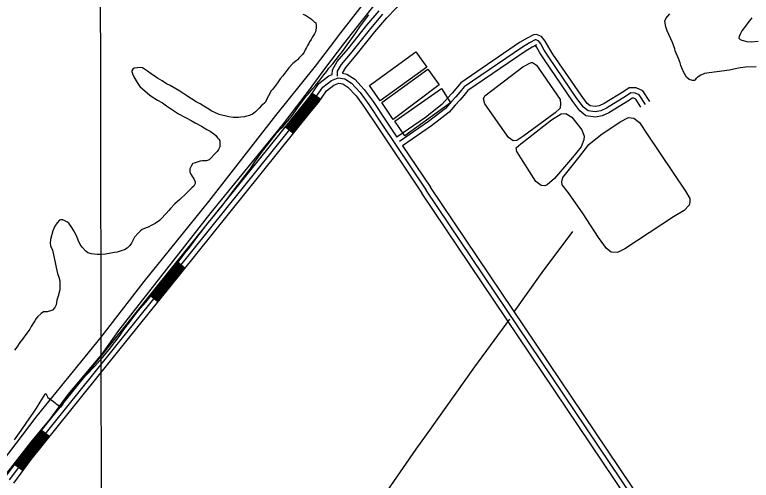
# Model space of a CAD drawing. Extents: x 3324104 to 3361979, y 612876 to 638273.
# Drawn here: x 3343759 to 3345889, y 619878 to 621223 of the extents above; entities that cross this region are included whole.
import ezdxf

# ---------------------------------------------------------------- set-up
doc = ezdxf.new("R2010")
doc.units = 0
for name, color, linetype in [('V-GRID-MAJR', 7, 'Continuous'), ('V-ROAD-CNTR', 7, 'Continuous'), ('V-SITE-VEGE', 7, 'Continuous'), ('V-TOPO-SHOR', 7, 'Continuous')]:
    doc.layers.add(name, color=color, linetype=linetype)

msp = doc.modelspace()

# ---------------------------------------------------------------- linework, layer by layer
at = {"layer": 'V-GRID-MAJR'}
msp.add_spline([(3344012.7, 618284.5), (3344002.2, 624342.3), (3343991.6, 630403.6), (3343981, 636464.9), (3343981, 636468.3)], degree=3, dxfattribs=at)
at = {"layer": 'V-ROAD-CNTR'}
for p, q in [((3344619.3, 620996.4), (3344643.9, 620979.3)), ((3344542.2, 620899.4), (3344565.5, 620880.6)), ((3344228.6, 620510), (3344252, 620491.1)), ((3344150.3, 620412.6), (3344173.6, 620393.8)), ((3343836.9, 620023), (3343860.2, 620004.2)), ((3343759.3, 619924.2), (3343783.4, 619906.3))]:
    msp.add_line(p, q, dxfattribs=at)
for points in [[(3344706.5, 621054), (3344716.2, 621071), (3344746.1, 621105.9), (3344800.8, 621173.7), (3344834.7, 621214.5), (3344861.5, 621241.5), (3344894.9, 621278.2), (3344952.8, 621355.7), (3345002.9, 621425.4), (3345083.1, 621521.2), (3345165.5, 621633.8), (3345162, 621634.8), (3345169.8, 621622.9), (3345189, 621597.5), (3345206.2, 621585.4), (3345223.1, 621593.7), (3345238.4, 621602.2), (3345248.1, 621604.2), (3345256.2, 621603.1), (3345267.5, 621598.3), (3345296.6, 621572.9), (3345332.4, 621548.3), (3345372.1, 621519.6), (3345391.2, 621508.6)], [(3344677.5, 621050.4), (3344677.9, 621064.4), (3344691.5, 621088.3), (3344723, 621125), (3344777.6, 621192.7), (3344812.5, 621234.7)], [(3344692.4, 621046), (3344692.8, 621060.3), (3344703.8, 621079.6), (3344734.5, 621115.5), (3344789.2, 621183.2), (3344823.6, 621224.6)], [(3345595.2, 620972.3), (3345574.9, 621003.5), (3345556.4, 621011.5), (3345535.9, 621012.4), (3345520.1, 621001.5), (3345463.3, 620966.5), (3345449, 620960.3), (3345437.5, 620957.9), (3345423, 620960), (3345414.8, 620966.3), (3345396.9, 620990.3), (3345315.5, 621109.1), (3345303.1, 621128.5), (3345292.8, 621146.9), (3345282.7, 621160.1), (3345267.8, 621165.8), (3345259.2, 621164.8), (3345240.8, 621155.4), (3345219, 621142.6), (3345048.9, 621026.2), (3345035, 621008.8), (3345023.8, 620996.1), (3345010.7, 620982), (3344994.3, 620963.5), (3344946.6, 620926.4), (3344863.9, 620869.6)], [(3345582.6, 620964.1), (3345564.8, 620991.5), (3345552.9, 620996.6), (3345540.3, 620997.2), (3345528.3, 620989), (3345470.2, 620953.1), (3345453.5, 620945.9), (3345437.9, 620942.7), (3345417, 620945.7), (3345404.1, 620955.7), (3345384.7, 620981.5), (3345303.1, 621100.8), (3345290.2, 621120.7), (3345280.2, 621138.6), (3345273.3, 621147.6), (3345265.9, 621150.5), (3345263.6, 621150.3), (3345248, 621142.3), (3345227.1, 621129.9), (3345059.2, 621015.1), (3345046.5, 620999.2), (3345034.9, 620986), (3345021.8, 620972), (3345004.6, 620952.5), (3344955.5, 620914.3), (3344871.8, 620856.9)], [(3345570, 620955.9), (3345554.7, 620979.5), (3345549.5, 620981.8), (3345544.6, 620982), (3345536.5, 620976.4), (3345477.2, 620939.8), (3345458, 620931.5), (3345438.3, 620927.5), (3345410.9, 620931.4), (3345393.3, 620945.1), (3345372.5, 620972.8), (3345290.6, 621092.5), (3345277.3, 621113), (3345267.7, 621130.4), (3345264, 621135.2), (3345263.9, 621135.2), (3345268, 621135.7), (3345255.2, 621129.1), (3345235.2, 621117.2), (3345069.5, 621004), (3345058, 620989.5), (3345046, 620975.9), (3345032.9, 620961.9), (3345014.9, 620941.5), (3344964.3, 620902.1), (3344880.6, 620844.7)], [(3343732.3, 619888), (3343783.4, 619956.5), (3343973.4, 620192.6), (3344216.4, 620494.8), (3344590.4, 620959.3), (3344613.2, 620987.6), (3344638.7, 621024.4), (3344667.3, 621046.3), (3344677.5, 621050.4)], [(3343744.3, 619879), (3343795.2, 619947.3), (3343985, 620183.2), (3344228.1, 620485.4), (3344602, 620949.9), (3344625.2, 620978.6), (3344649.7, 621013.9), (3344674.8, 621033.2), (3344694.3, 621041), (3344713.8, 621037.5), (3344732.5, 621025.7), (3344757.7, 620998.1), (3344783, 620964.1), (3344818.6, 620910), (3344948.8, 620716.1)], [(3344706.5, 621054), (3344719.3, 621051.7), (3344742.2, 621037.3), (3344769.2, 621007.6), (3344795.3, 620972.7), (3344831.1, 620918.3), (3344863.9, 620869.6)], [(3343756.2, 619869.9), (3343807.1, 619938.1), (3343996.7, 620173.8), (3344239.8, 620476), (3344613.7, 620940.4), (3344637.2, 620969.6), (3344660.7, 621003.4), (3344682.3, 621020), (3344695.9, 621025.4), (3344708.2, 621023.2), (3344722.8, 621014.1), (3344746.1, 620988.5), (3344770.8, 620955.5), (3344806.1, 620901.7), (3344936.4, 620707.7)], [(3344544.5, 620897.5), (3344592.7, 620957.4), (3344615.6, 620985.8), (3344621.8, 620994.7)], [(3344546.9, 620895.6), (3344595, 620955.5), (3344618, 620984), (3344624.2, 620993)], [(3344549.2, 620893.8), (3344597.4, 620953.6), (3344620.4, 620982.2), (3344626.7, 620991.3)], [(3344551.5, 620891.9), (3344599.7, 620951.7), (3344622.8, 620980.4), (3344629.1, 620989.6)], [(3344553.9, 620890), (3344602, 620949.9), (3344625.2, 620978.6), (3344631.6, 620987.8)], [(3344556.2, 620888.1), (3344604.4, 620948), (3344627.6, 620976.8), (3344634.1, 620986.1)], [(3344558.5, 620886.2), (3344606.7, 620946.1), (3344630, 620975), (3344636.5, 620984.4)], [(3344560.9, 620884.4), (3344609.1, 620944.2), (3344632.4, 620973.2), (3344639, 620982.7)], [(3344563.2, 620882.5), (3344611.4, 620942.3), (3344634.8, 620971.4), (3344641.5, 620981)], [(3344880.6, 620844.7), (3344961.3, 620724.5)], [(3345810.1, 619437.7), (3344948.8, 620716.1)], [(3345814.1, 619458.6), (3344961.3, 620724.5)], [(3345737.5, 619518.6), (3344936.4, 620707.7)], [(3344152.6, 620410.7), (3344218.7, 620492.9), (3344230.9, 620508.1)], [(3344154.9, 620408.8), (3344221.1, 620491), (3344233.3, 620506.2)], [(3344157.3, 620406.9), (3344223.4, 620489.1), (3344235.6, 620504.3)], [(3344159.6, 620405), (3344225.7, 620487.3), (3344238, 620502.4)], [(3344161.9, 620403.2), (3344228.1, 620485.4), (3344240.3, 620500.6)], [(3344164.3, 620401.3), (3344230.4, 620483.5), (3344242.6, 620498.7)], [(3344166.6, 620399.4), (3344232.7, 620481.6), (3344245, 620496.8)], [(3344169, 620397.5), (3344235.1, 620479.7), (3344247.3, 620494.9)], [(3344171.3, 620395.6), (3344237.4, 620477.9), (3344249.6, 620493)], [(3343761.7, 619922.4), (3343785.7, 619954.7), (3343839.2, 620021.1)], [(3343764.1, 619920.7), (3343788.1, 619952.8), (3343841.5, 620019.2)], [(3343766.5, 619918.9), (3343790.5, 619951), (3343843.9, 620017.3)], [(3343768.9, 619917.1), (3343792.9, 619949.1), (3343846.2, 620015.4)], [(3343771.3, 619915.3), (3343795.2, 619947.3), (3343848.5, 620013.6)], [(3343773.8, 619913.5), (3343797.6, 619945.5), (3343850.9, 620011.7)], [(3343776.2, 619911.7), (3343800, 619943.6), (3343853.2, 620009.8)], [(3343778.6, 619909.9), (3343802.3, 619941.8), (3343855.6, 620007.9)], [(3343781, 619908.1), (3343804.7, 619940), (3343857.9, 620006)]]:
    msp.add_lwpolyline(points, dxfattribs=at)
at = {"layer": 'V-SITE-VEGE'}
for p, q in [((3344592.4, 621225.1), (3344600, 621221.4)), ((3344600, 621221.4), (3344613.9, 621212.2)), ((3344613.9, 621212.2), (3344617.7, 621210.1)), ((3344617.7, 621210.1), (3344625.8, 621202)), ((3344757.5, 621188.1), (3344773.6, 621210.2)), ((3344773.6, 621210.2), (3344782.7, 621223.1)), ((3344625.8, 621202), (3344629.5, 621199.3)), ((3344631.2, 621184.3), (3344629, 621174.1)), ((3344629.5, 621199.3), (3344631.2, 621190.7)), ((3344631.2, 621190.7), (3344631.2, 621184.3)), ((3344745.1, 621170.4), (3344757.5, 621188.1)), ((3344625.8, 621168.2), (3344619.9, 621159)), ((3344629, 621174.1), (3344625.8, 621168.2)), ((3344733.3, 621153.2), (3344745.1, 621170.4)), ((3344609.1, 621140.2), (3344605.4, 621133.8)), ((3344611.8, 621144.5), (3344609.1, 621140.2)), ((3344616.1, 621152), (3344611.8, 621144.5)), ((3344619.9, 621159), (3344616.1, 621152)), ((3344715.6, 621129.5), (3344733.3, 621153.2)), ((3344600, 621124.1), (3344596.3, 621114.9)), ((3344603.2, 621128.4), (3344600, 621124.1)), ((3344605.4, 621133.8), (3344603.2, 621128.4)), ((3344706.5, 621116.6), (3344715.6, 621129.5)), ((3344581.8, 621098.3), (3344576.9, 621092.9)), ((3344590.9, 621107.9), (3344581.8, 621098.3)), ((3344596.3, 621114.9), (3344590.9, 621107.9)), ((3344679.1, 621081.1), (3344698.4, 621105.9)), ((3344698.4, 621105.9), (3344706.5, 621116.6)), ((3344563.5, 621082.7), (3344552.2, 621069.7)), ((3344566.7, 621085.3), (3344563.5, 621082.7)), ((3344576.9, 621092.9), (3344566.7, 621085.3)), ((3344667.8, 621068.7), (3344679.1, 621081.1)), ((3344100.7, 621065.7), (3344098, 621061.4)), ((3344098, 621061.4), (3344098, 621059.2)), ((3344098, 621059.2), (3344100.1, 621052.3)), ((3344104.4, 621068.4), (3344100.7, 621065.7)), ((3344123.8, 621071.1), (3344104.4, 621068.4)), ((3344128.1, 621069.5), (3344123.8, 621071.1)), ((3344143.1, 621060.4), (3344128.1, 621069.5)), ((3344153.9, 621052.3), (3344143.1, 621060.4)), ((3344552.2, 621069.7), (3344533.9, 621046.6)), ((3344653.3, 621049.9), (3344661.9, 621060.1)), ((3344661.9, 621060.1), (3344667.8, 621068.7)), ((3344100.1, 621052.3), (3344103.9, 621043.7)), ((3344103.9, 621043.7), (3344113, 621027)), ((3344172.2, 621039.4), (3344153.9, 621052.3)), ((3344185.1, 621031.9), (3344172.2, 621039.4)), ((3344526.4, 621037.5), (3344521.1, 621028.9)), ((3344533.9, 621046.6), (3344526.4, 621037.5)), ((3344628.6, 621018.7), (3344641.5, 621034.3)), ((3344641.5, 621034.3), (3344653.3, 621049.9)), ((3344113, 621027), (3344120.6, 621015.7)), ((3344120.6, 621015.7), (3344128.1, 621008.7)), ((3344198, 621023.3), (3344185.1, 621031.9)), ((3344208.2, 621019), (3344198, 621023.3)), ((3344225.4, 621008.8), (3344208.2, 621019)), ((3344509.8, 621014.4), (3344505.5, 621008.4)), ((3344511.9, 621016.5), (3344509.8, 621014.4)), ((3344514.6, 621019.7), (3344511.9, 621016.5)), ((3344521.1, 621028.9), (3344514.6, 621019.7)), ((3344621.6, 621010.1), (3344628.6, 621018.7)), ((3344128.1, 621008.7), (3344142.6, 620996.9)), ((3344142.6, 620996.9), (3344153.4, 620988.3)), ((3344236.7, 621002.4), (3344225.4, 621008.8)), ((3344253.4, 620990.5), (3344236.7, 621002.4)), ((3344284, 620971.7), (3344253.4, 620990.5)), ((3344500.6, 621003.1), (3344493.1, 620989.1)), ((3344505.5, 621008.4), (3344500.6, 621003.1)), ((3344602.2, 620988.1), (3344607.6, 620993.4)), ((3344607.6, 620993.4), (3344621.6, 621010.1)), ((3344153.4, 620988.3), (3344172.2, 620976)), ((3344172.2, 620976), (3344186.2, 620968.5)), ((3344295.3, 620965.8), (3344284, 620971.7)), ((3344484, 620970.3), (3344482.4, 620968.6)), ((3344487.8, 620980.5), (3344484, 620970.3)), ((3344493.1, 620989.1), (3344487.8, 620980.5)), ((3344577.5, 620955.3), (3344602.2, 620988.1)), ((3344186.2, 620968.5), (3344198, 620960.4)), ((3344198, 620960.4), (3344217.9, 620946.4)), ((3344306.1, 620958.9), (3344295.3, 620965.8)), ((3344315.2, 620953.5), (3344306.1, 620958.9)), ((3344328.7, 620944.9), (3344315.2, 620953.5)), ((3344462, 620949.3), (3344455, 620942.8)), ((3344466.3, 620953.6), (3344462, 620949.3)), ((3344472.7, 620960.6), (3344466.3, 620953.6)), ((3344475.4, 620963.3), (3344472.7, 620960.6)), ((3344482.4, 620968.6), (3344475.4, 620963.3)), ((3344566.3, 620938.6), (3344577.5, 620955.3)), ((3344217.9, 620946.4), (3344233, 620937.3)), ((3344233, 620937.3), (3344254.5, 620925.5)), ((3344337.8, 620940.6), (3344328.7, 620944.9)), ((3344350.2, 620935.2), (3344337.8, 620940.6)), ((3344357.7, 620933.1), (3344350.2, 620935.2)), ((3344370.1, 620929.9), (3344357.7, 620933.1)), ((3344378.1, 620928.3), (3344370.1, 620929.9)), ((3344390.5, 620926.1), (3344378.1, 620928.3)), ((3344413.1, 620927.2), (3344406.6, 620926.1)), ((3344423.3, 620928.3), (3344413.1, 620927.2)), ((3344426, 620929.4), (3344423.3, 620928.3)), ((3344434.6, 620931), (3344426, 620929.4)), ((3344438.3, 620932.1), (3344434.6, 620931)), ((3344442.1, 620933.7), (3344438.3, 620932.1)), ((3344445.3, 620935.3), (3344442.1, 620933.7)), ((3344450.7, 620939.1), (3344445.3, 620935.3)), ((3344455, 620942.8), (3344450.7, 620939.1)), ((3344548.5, 620916.5), (3344558.2, 620927.8)), ((3344558.2, 620927.8), (3344566.3, 620938.6)), ((3344254.5, 620925.5), (3344269, 620918)), ((3344269, 620918), (3344280.8, 620911)), ((3344280.8, 620911), (3344299.1, 620900.8)), ((3344406.6, 620926.1), (3344390.5, 620926.1)), ((3344535.1, 620900.4), (3344543.2, 620909.5)), ((3344543.2, 620909.5), (3344548.5, 620916.5)), ((3344299.1, 620900.8), (3344314.7, 620891.7)), ((3344314.7, 620891.7), (3344323.9, 620886.8)), ((3344323.9, 620886.8), (3344335.2, 620878.8)), ((3344517.4, 620881.6), (3344528.7, 620894.5)), ((3344528.7, 620894.5), (3344535.1, 620900.4)), ((3344335.2, 620878.8), (3344340.5, 620874.5)), ((3344340.5, 620874.5), (3344345.9, 620867.5)), ((3344345.9, 620867.5), (3344349.7, 620863.2)), ((3344349.7, 620863.2), (3344351.8, 620858.4)), ((3344490, 620847.2), (3344507.7, 620869.2)), ((3344507.7, 620869.2), (3344517.4, 620881.6)), ((3344351.8, 620841.7), (3344348.1, 620834.2)), ((3344351.8, 620858.4), (3344352.4, 620848.7)), ((3344352.4, 620848.7), (3344351.8, 620841.7)), ((3344475.5, 620828.9), (3344490, 620847.2)), ((3344336.8, 620820.7), (3344326.6, 620808.4)), ((3344344.3, 620828.3), (3344336.8, 620820.7)), ((3344348.1, 620834.2), (3344344.3, 620828.3)), ((3344453.5, 620797.7), (3344475.5, 620828.9)), ((3344295.4, 620799.7), (3344283.6, 620796)), ((3344301.9, 620800.8), (3344295.4, 620799.7)), ((3344313.2, 620800.8), (3344301.9, 620800.8)), ((3344321.2, 620803.5), (3344313.2, 620800.8)), ((3344326.6, 620808.4), (3344321.2, 620803.5)), ((3344269.1, 620785.2), (3344265.3, 620777.7)), ((3344265.3, 620777.7), (3344265.9, 620768)), ((3344272.9, 620792.2), (3344269.1, 620785.2)), ((3344274.5, 620793.8), (3344272.9, 620792.2)), ((3344278.2, 620794.3), (3344274.5, 620793.8)), ((3344283.6, 620796), (3344278.2, 620794.3)), ((3344425.5, 620758.4), (3344440, 620777.2)), ((3344440, 620777.2), (3344453.5, 620797.7)), ((3344265.9, 620768), (3344268, 620762.6)), ((3344268, 620762.6), (3344273.4, 620755.1)), ((3344410.5, 620738.5), (3344425.5, 620758.4)), ((3344273.4, 620755.1), (3344277.2, 620749.2)), ((3344280.4, 620735.2), (3344276.7, 620727.7)), ((3344277.2, 620749.2), (3344280.4, 620740.6)), ((3344280.4, 620740.6), (3344280.4, 620735.2)), ((3344390.1, 620712.2), (3344410.5, 620738.5)), ((3344271.3, 620723.4), (3344260, 620711.6)), ((3344276.7, 620727.7), (3344271.3, 620723.4)), ((3344255.2, 620706.2), (3344236.4, 620689)), ((3344260, 620711.6), (3344255.2, 620706.2)), ((3344358.9, 620670.8), (3344390.1, 620712.2)), ((3344221.9, 620676.6), (3344209.5, 620663.7)), ((3344236.4, 620689), (3344221.9, 620676.6)), ((3344328.9, 620634.2), (3344358.9, 620670.8)), ((3344204.7, 620657.8), (3344196.6, 620649.2)), ((3344209.5, 620663.7), (3344204.7, 620657.8)), ((3343888.1, 620630.1), (3343882.2, 620621.5)), ((3343891.8, 620630.7), (3343888.1, 620630.1)), ((3343898.3, 620630.2), (3343891.8, 620630.7)), ((3343909.6, 620625.3), (3343898.3, 620630.2)), ((3344177.8, 620628.2), (3344164.9, 620619.6)), ((3344183.7, 620634.1), (3344177.8, 620628.2)), ((3344195.5, 620647), (3344183.7, 620634.1)), ((3344196.6, 620649.2), (3344195.5, 620647)), ((3344317.6, 620620.7), (3344328.9, 620634.2)), ((3343875.2, 620611.9), (3343869.3, 620599)), ((3343882.2, 620621.5), (3343875.2, 620611.9)), ((3343915.5, 620620.5), (3343909.6, 620625.3)), ((3343924.6, 620608.1), (3343915.5, 620620.5)), ((3343930, 620598.5), (3343924.6, 620608.1)), ((3344139.1, 620607.7), (3344127.8, 620602.9)), ((3344145, 620609.9), (3344139.1, 620607.7)), ((3344155.8, 620615.3), (3344145, 620609.9)), ((3344164.9, 620619.6), (3344155.8, 620615.3)), ((3344300.4, 620597.6), (3344317.6, 620620.7)), ((3343869.3, 620599), (3343862.3, 620573.7)), ((3343938.6, 620582.3), (3343930, 620598.5)), ((3344116, 620592.1), (3344105.8, 620580.8)), ((3344122.5, 620598.6), (3344116, 620592.1)), ((3344127.8, 620602.9), (3344122.5, 620598.6)), ((3344288.6, 620583.6), (3344300.4, 620597.6)), ((3343862.3, 620573.7), (3343861.8, 620563.5)), ((3343942.4, 620571.6), (3343938.6, 620582.3)), ((3343948.8, 620559.2), (3343942.4, 620571.6)), ((3344105.8, 620580.8), (3344096.7, 620563.6)), ((3344262.3, 620547.6), (3344288.6, 620583.6)), ((3343861.8, 620563.5), (3343862.3, 620555.4)), ((3343862.3, 620555.4), (3343868.2, 620542.5)), ((3343954.2, 620551.7), (3343948.8, 620559.2)), ((3343964.5, 620540.4), (3343954.2, 620551.7)), ((3344076.8, 620544.3), (3344069.3, 620541.6)), ((3344084.3, 620549.1), (3344076.8, 620544.3)), ((3344091.8, 620556.6), (3344084.3, 620549.1)), ((3344096.7, 620563.6), (3344091.8, 620556.6)), ((3344255.3, 620539.5), (3344262.3, 620547.6)), ((3343868.2, 620542.5), (3343876.3, 620507.6)), ((3343970.4, 620535), (3343964.5, 620540.4)), ((3343981.1, 620532.4), (3343970.4, 620535)), ((3343989.2, 620531.3), (3343981.1, 620532.4)), ((3343997.8, 620530.8), (3343989.2, 620531.3)), ((3344007.5, 620530.8), (3343997.8, 620530.8)), ((3344022, 620531.3), (3344007.5, 620530.8)), ((3344047.2, 620536.2), (3344022, 620531.3)), ((3344055.3, 620537.3), (3344047.2, 620536.2)), ((3344069.3, 620541.6), (3344055.3, 620537.3)), ((3344234.9, 620512.6), (3344255.3, 620539.5)), ((3343876.3, 620507.6), (3343879, 620493.1)), ((3344222.5, 620496), (3344234.9, 620512.6)), ((3343879, 620493.1), (3343882.8, 620475.9)), ((3344204.2, 620471.8), (3344222.5, 620496)), ((3343882.8, 620475.9), (3343886.6, 620465.1)), ((3343886.6, 620465.1), (3343889.2, 620454.4)), ((3344168.3, 620427.7), (3344198.3, 620464.8)), ((3344198.3, 620464.8), (3344204.2, 620471.8)), ((3343889.2, 620454.4), (3343889.8, 620439.3)), ((3343889.8, 620439.3), (3343889.3, 620428)), ((3343889.3, 620428), (3343884.4, 620410.3)), ((3344150, 620407.2), (3344168.3, 620427.7)), ((3343881.2, 620399), (3343878.5, 620385.5)), ((3343884.4, 620410.3), (3343881.2, 620399)), ((3344138.2, 620393.2), (3344150, 620407.2)), ((3343874.8, 620377.5), (3343868.3, 620370)), ((3343878.5, 620385.5), (3343874.8, 620377.5)), ((3344113.5, 620363.7), (3344123.1, 620375)), ((3344123.1, 620375), (3344138.2, 620393.2)), ((3343835.1, 620359.8), (3343824.7, 620350.6)), ((3343842, 620364.6), (3343835.1, 620359.8)), ((3343853.3, 620364.6), (3343842, 620364.6)), ((3343862.4, 620367.3), (3343853.3, 620364.6)), ((3343868.3, 620370), (3343862.4, 620367.3)), ((3344099, 620344.8), (3344113.5, 620363.7)), ((3343813.5, 620333.4), (3343807.1, 620322.5)), ((3343817.1, 620339.3), (3343813.5, 620333.4)), ((3343820.7, 620345.5), (3343817.1, 620339.3)), ((3343824.7, 620350.6), (3343820.7, 620345.5)), ((3344074.8, 620313.6), (3344088.8, 620332.5)), ((3344088.8, 620332.5), (3344099, 620344.8)), ((3343802.4, 620315.2), (3343793.8, 620303.5)), ((3343807.1, 620322.5), (3343802.4, 620315.2)), ((3344066.2, 620300.7), (3344074.8, 620313.6)), ((3343793.8, 620303.5), (3343781.2, 620285.9)), ((3344052.8, 620282.4), (3344066.2, 620300.7)), ((3343774, 620276.4), (3343765, 620263.2)), ((3343781.2, 620285.9), (3343774, 620276.4)), ((3344035.6, 620260.4), (3344044.2, 620271.7)), ((3344044.2, 620271.7), (3344052.8, 620282.4)), ((3343765, 620263.2), (3343758.9, 620254.5)), ((3344013.6, 620234), (3344022.7, 620244.8)), ((3344022.7, 620244.8), (3344035.6, 620260.4)), ((3343990.5, 620207.7), (3344005.5, 620223.8)), ((3344005.5, 620223.8), (3344013.6, 620234)), ((3343966.8, 620182.9), (3343990.5, 620207.7)), ((3343956.1, 620171.1), (3343966.8, 620182.9)), ((3343941, 620152.8), (3343956.1, 620171.1)), ((3343917.9, 620125.4), (3343930.8, 620141.5)), ((3343930.8, 620141.5), (3343941, 620152.8)), ((3343832.8, 620104.2), (3343847.5, 620126.9)), ((3343847.5, 620126.9), (3343848.6, 620129)), ((3343848.6, 620129), (3343854.9, 620117.8)), ((3343854.9, 620117.8), (3343862.6, 620111.7)), ((3343903.9, 620108.9), (3343917.9, 620125.4)), ((3343822, 620087), (3343832.8, 620104.2)), ((3343862.6, 620111.7), (3343870.2, 620106.3)), ((3343870.2, 620106.3), (3343872.4, 620104.5)), ((3343872.4, 620104.5), (3343876.1, 620102)), ((3343876.1, 620102), (3343879, 620099.5)), ((3343879, 620099.5), (3343883.8, 620095.9)), ((3343883.8, 620095.9), (3343892.2, 620089.8)), ((3343892.2, 620089.8), (3343897.2, 620096.5)), ((3343897.2, 620096.5), (3343903.9, 620108.9)), ((3343791.8, 620042.8), (3343814.1, 620075.3)), ((3343814.1, 620075.3), (3343822, 620087)), ((3343777.8, 620022), (3343791.8, 620042.8)), ((3343758.8, 619994.9), (3343772.8, 620015.4)), ((3343772.8, 620015.4), (3343777.8, 620022))]:
    msp.add_line(p, q, dxfattribs=at)
for points in [[(3345902.9, 621072.7), (3345873.1, 621072.1), (3345856.8, 621069.7), (3345838.3, 621065.6), (3345825.6, 621063.3), (3345789.6, 621058.3), (3345767.5, 621055.6), (3345754.1, 621053.7), (3345742.8, 621048.8), (3345735.2, 621044.1), (3345729.1, 621037.5), (3345726.6, 621034.9), (3345724.4, 621033.4), (3345719.3, 621033.4), (3345709.5, 621036.2), (3345701.8, 621042.7), (3345694.1, 621056.1), (3345690.3, 621064.8), (3345685.5, 621076.7), (3345682.9, 621084), (3345678.8, 621096.7), (3345669.2, 621119.1), (3345667.7, 621124.9), (3345661, 621142.7), (3345645.8, 621176.8), (3345641.4, 621188.4), (3345639.4, 621204.3), (3345641.9, 621212.7), (3345653.1, 621225.9)], [(3345890.6, 621214), (3345879.4, 621200.1), (3345871.8, 621190.2), (3345862.1, 621176.7), (3345857.5, 621169), (3345853.5, 621160.2), (3345853.2, 621155.1), (3345856.5, 621151.2), (3345862, 621149.4), (3345876.2, 621145.9), (3345888.2, 621145.2), (3345909.3, 621147.2)]]:
    msp.add_lwpolyline(points, dxfattribs=at)
at = {"layer": 'V-TOPO-SHOR'}
for points in [[(3344536.7, 620908.1), (3344611.9, 621006.4), (3344656, 621066.7), (3344711.2, 621138.9), (3344761.3, 621202.5), (3344840.3, 621302.9), (3344882.6, 621361.8), (3344933.4, 621425.8), (3344973.7, 621472.9), (3345034.7, 621547.5), (3345100.9, 621632.3), (3345172.2, 621723.6), (3345228.5, 621787.5), (3345267.2, 621820.9), (3345295.6, 621850.5), (3345370.4, 621935.6), (3345430, 622002.6), (3345465.8, 622051.2), (3345542.8, 622144.7), (3345586, 622194.4), (3345623, 622230.1), (3345649.1, 622254.8)], [(3344514.6, 620931.7), (3344628.5, 621074.4), (3344672.3, 621131), (3344701.7, 621171), (3344757.1, 621241.6), (3344827.3, 621332.5), (3344905.4, 621433.1), (3344949.7, 621480.3), (3344975.3, 621515.7), (3345009.3, 621557.6), (3345066.7, 621624.3), (3345113.3, 621685.9), (3345138, 621719.7), (3345182, 621778.4), (3345228.2, 621830.6), (3345264.5, 621858.3), (3345277.7, 621865.3), (3345315.4, 621907.8), (3345369.8, 621973.8), (3345425, 622048.1), (3345452.5, 622078.5), (3345490, 622122.4), (3345532.8, 622175.1)], [(3344919.1, 621115.6), (3344951.1, 621071.7), (3344815.7, 620974.7), (3344784.6, 621018.6), (3344919.1, 621115.6)], [(3345230.9, 620873.3), (3345211, 620859.9), (3345200.5, 620858.8), (3345187.1, 620868.2), (3345118.7, 620965.8), (3345114.8, 620980), (3345118.5, 620988.6), (3345228.3, 621072.4), (3345252, 621084.9), (3345256.8, 621085), (3345268.3, 621077.4), (3345336.7, 620978), (3345337.7, 620965.6), (3345335.9, 620953.2), (3345321.8, 620939.8), (3345230.9, 620873.3)], [(3344954.1, 621066), (3344986.1, 621020.2), (3344853.5, 620920.3), (3344820.5, 620969.9), (3344954.1, 621066)], [(3344992.9, 621009.7), (3345019.1, 620968.6), (3344887.5, 620873.6), (3344858.3, 620915.5), (3344992.9, 621009.7)], [(3343054, 619045.8), (3343057, 619024.9), (3343058, 619012.5), (3343057.2, 619004.9), (3343051.5, 618999.1), (3343044.8, 619001), (3343030.5, 619012.3), (3343028.3, 619037.9), (3343036.7, 619065.6), (3343076.2, 619127.8), (3343142.6, 619211.7), (3343165.6, 619240.7), (3343197.2, 619277.9), (3343314.6, 619416), (3343391.8, 619510.8), (3343426.7, 619556.8), (3343475.7, 619616.2), (3343528.4, 619681.3), (3343659.3, 619848.8), (3343824.1, 620064.2), (3344008.8, 620291.2), (3344133.1, 620452.9), (3344320.6, 620683.7), (3344514.6, 620931.7)], [(3345320.2, 620750.2), (3345298.4, 620732), (3345291.8, 620729.1), (3345281.3, 620730), (3345266, 620741.3), (3345211.1, 620828.3), (3345209.1, 620838.8), (3345222.3, 620850.3), (3345311.2, 620919.5), (3345339.6, 620936.9), (3345352.9, 620937.9), (3345370.1, 620927.6), (3345399, 620890.7), (3345405.8, 620872.7), (3345404.9, 620862.2), (3345397.5, 620841.2), (3345372, 620810.6), (3345320.2, 620750.2)], [(3343054, 619045.8), (3343054.9, 619049.6), (3343070.9, 619067.8), (3343185.9, 619207.6), (3343289.5, 619333.1), (3343316.8, 619370.4), (3343362, 619431.6), (3343379.9, 619453.7), (3343461.8, 619559.9), (3343581.5, 619701.7), (3343654.1, 619794.5), (3343805.7, 619987), (3343861.3, 620055), (3343914, 620125.8), (3344011.1, 620241.7), (3344060, 620310.6), (3344181.5, 620465.7), (3344327.5, 620651.4), (3344536.7, 620908.1)], [(3345523.5, 620546.4), (3345501.7, 620536.7), (3345483.6, 620537.5), (3345470.2, 620547.8), (3345447.1, 620579.1), (3345402.8, 620648.2), (3345360.5, 620708.7), (3345342.2, 620731.4), (3345341.2, 620740), (3345343.9, 620753.3), (3345390.1, 620810.7), (3345419.3, 620848.1), (3345454.3, 620876), (3345510.1, 620913.5), (3345533.8, 620926.1), (3345549, 620924.3), (3345565.3, 620912), (3345587.5, 620878), (3345699.1, 620713.3), (3345711.7, 620692.5), (3345711.7, 620683), (3345709, 620673.4), (3345694.8, 620657.1), (3345664.5, 620638.8), (3345523.5, 620546.4)], [(3345371.8, 620596.5), (3345283.3, 620478.8), (3345202.4, 620364.9)], [(3345190.2, 620343.9), (3345088.6, 620206.1), (3344948.4, 620009), (3344919.2, 619967.8), (3344817.6, 619821.5), (3344682.1, 619634.9), (3344573.9, 619483.7), (3344567.4, 619467.5), (3344560, 619434.1)]]:
    msp.add_lwpolyline(points, dxfattribs=at)

doc.saveas('drawing.dxf')
